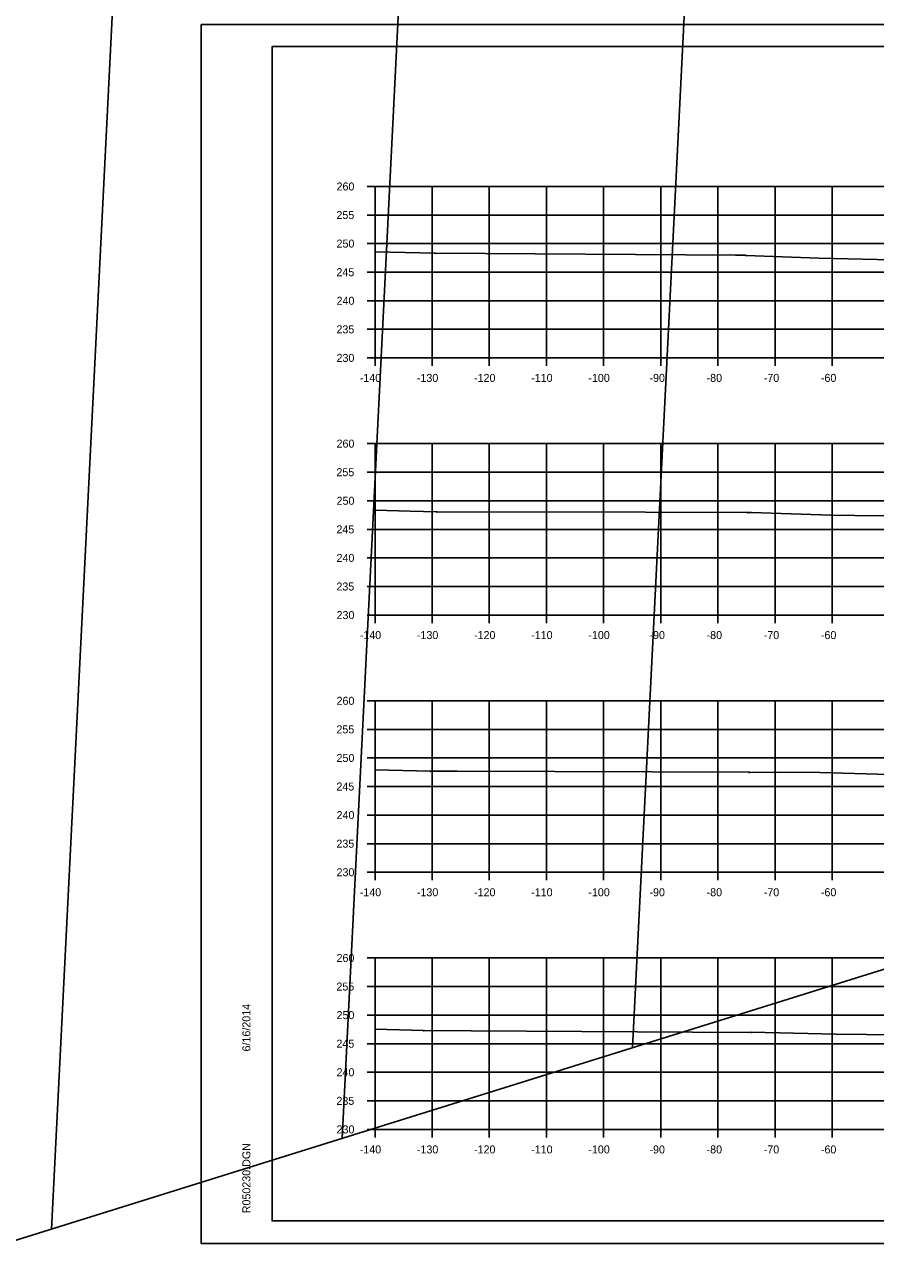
# Model space of a CAD drawing. Extents: x 1300404 to 1323571, y 234004 to 252077.
# Drawn here: x 1315515.9 to 1315664.9, y 242128.5 to 242341.8 of the extents above; entities that cross this region are included whole.
import ezdxf

# ---------------------------------------------------------------- set-up
doc = ezdxf.new("R2010")
doc.units = 0
for name, color, linetype in [('Default', 7, 'Continuous'), ('R_Axis', 7, 'Continuous'), ('R_Axis Annot', 7, 'Continuous'), ('R_Border', 7, 'Continuous'), ('R_Draft', 7, 'Continuous'), ('R_Exist Surface', 7, 'Continuous'), ('R_Floodway', 7, 'Continuous'), ('R_Grid', 7, 'Continuous'), ('R_No Plot', 7, 'Continuous')]:
    doc.layers.add(name, color=color, linetype=linetype)

msp = doc.modelspace()

# ---------------------------------------------------------------- linework, layer by layer
at = {"layer": 'Default'}
for p, q in [((1315559.28, 242337.9), (1315875.46, 242337.9)), ((1315559.28, 242132.44), (1315559.28, 242337.9)), ((1315875.46, 242132.44), (1315559.28, 242132.44))]:
    msp.add_line(p, q, dxfattribs=at)
at = {"layer": 'R_Axis'}
for p, q in [((1315575.88, 242313.44), (1315577.28, 242313.44)), ((1315577.28, 242283.44), (1315577.28, 242313.44)), ((1315575.88, 242308.44), (1315577.28, 242308.44)), ((1315575.88, 242303.44), (1315577.28, 242303.44)), ((1315575.88, 242298.44), (1315577.28, 242298.44)), ((1315575.88, 242293.44), (1315577.28, 242293.44)), ((1315575.88, 242288.44), (1315577.28, 242288.44)), ((1315575.88, 242283.44), (1315577.28, 242283.44)), ((1315577.28, 242283.44), (1315857.28, 242283.44)), ((1315577.28, 242282.04), (1315577.28, 242283.44)), ((1315587.28, 242282.04), (1315587.28, 242283.44)), ((1315597.28, 242282.04), (1315597.28, 242283.44)), ((1315607.28, 242282.04), (1315607.28, 242283.44)), ((1315617.28, 242282.04), (1315617.28, 242283.44)), ((1315627.28, 242282.04), (1315627.28, 242283.44)), ((1315637.28, 242282.04), (1315637.28, 242283.44)), ((1315647.28, 242282.04), (1315647.28, 242283.44)), ((1315657.28, 242282.04), (1315657.28, 242283.44)), ((1315575.88, 242268.44), (1315577.28, 242268.44)), ((1315577.28, 242238.44), (1315577.28, 242268.44)), ((1315575.88, 242263.44), (1315577.28, 242263.44)), ((1315575.88, 242258.44), (1315577.28, 242258.44)), ((1315575.88, 242253.44), (1315577.28, 242253.44)), ((1315575.88, 242248.44), (1315577.28, 242248.44)), ((1315575.88, 242243.44), (1315577.28, 242243.44)), ((1315575.88, 242238.44), (1315577.28, 242238.44)), ((1315577.28, 242238.44), (1315857.28, 242238.44)), ((1315577.28, 242237.04), (1315577.28, 242238.44)), ((1315587.28, 242237.04), (1315587.28, 242238.44)), ((1315597.28, 242237.04), (1315597.28, 242238.44)), ((1315607.28, 242237.04), (1315607.28, 242238.44)), ((1315617.28, 242237.04), (1315617.28, 242238.44)), ((1315627.28, 242237.04), (1315627.28, 242238.44)), ((1315637.28, 242237.04), (1315637.28, 242238.44)), ((1315647.28, 242237.04), (1315647.28, 242238.44)), ((1315657.28, 242237.04), (1315657.28, 242238.44)), ((1315575.88, 242223.44), (1315577.28, 242223.44)), ((1315577.28, 242193.44), (1315577.28, 242223.44)), ((1315575.88, 242218.44), (1315577.28, 242218.44)), ((1315575.88, 242213.44), (1315577.28, 242213.44)), ((1315575.88, 242208.44), (1315577.28, 242208.44)), ((1315575.88, 242203.44), (1315577.28, 242203.44)), ((1315575.88, 242198.44), (1315577.28, 242198.44)), ((1315575.88, 242193.44), (1315577.28, 242193.44)), ((1315577.28, 242193.44), (1315857.28, 242193.44)), ((1315577.28, 242192.04), (1315577.28, 242193.44)), ((1315587.28, 242192.04), (1315587.28, 242193.44)), ((1315597.28, 242192.04), (1315597.28, 242193.44)), ((1315607.28, 242192.04), (1315607.28, 242193.44)), ((1315617.28, 242192.04), (1315617.28, 242193.44)), ((1315627.28, 242192.04), (1315627.28, 242193.44)), ((1315637.28, 242192.04), (1315637.28, 242193.44)), ((1315647.28, 242192.04), (1315647.28, 242193.44)), ((1315657.28, 242192.04), (1315657.28, 242193.44)), ((1315575.88, 242178.44), (1315577.28, 242178.44)), ((1315577.28, 242148.44), (1315577.28, 242178.44)), ((1315575.88, 242173.44), (1315577.28, 242173.44)), ((1315575.88, 242168.44), (1315577.28, 242168.44)), ((1315575.88, 242163.44), (1315577.28, 242163.44)), ((1315575.88, 242158.44), (1315577.28, 242158.44)), ((1315575.88, 242153.44), (1315577.28, 242153.44)), ((1315575.88, 242148.44), (1315577.28, 242148.44)), ((1315577.28, 242148.44), (1315857.28, 242148.44)), ((1315577.28, 242147.04), (1315577.28, 242148.44)), ((1315587.28, 242147.04), (1315587.28, 242148.44)), ((1315597.28, 242147.04), (1315597.28, 242148.44)), ((1315607.28, 242147.04), (1315607.28, 242148.44)), ((1315617.28, 242147.04), (1315617.28, 242148.44)), ((1315627.28, 242147.04), (1315627.28, 242148.44)), ((1315637.28, 242147.04), (1315637.28, 242148.44)), ((1315647.28, 242147.04), (1315647.28, 242148.44)), ((1315657.28, 242147.04), (1315657.28, 242148.44))]:
    msp.add_line(p, q, dxfattribs=at)
at = {"layer": 'R_Border'}
msp.add_line((1315559.28, 242132.44), (1315559.28, 242132.44), dxfattribs=at)
at = {"layer": 'R_Draft'}
for points in [[(1315587.8, 242301.82), (1315587.85, 242301.72), (1315587.75, 242301.72)], [(1315642.14, 242301.44), (1315642.19, 242301.34), (1315642.09, 242301.34)], [(1315588.12, 242256.56), (1315588.17, 242256.46), (1315588.07, 242256.46)], [(1315642.48, 242256.45), (1315642.53, 242256.35), (1315642.43, 242256.35)], [(1315586.94, 242211.19), (1315586.99, 242211.09), (1315586.89, 242211.09)], [(1315642.8, 242210.98), (1315642.85, 242210.88), (1315642.75, 242210.88)], [(1315585.76, 242165.81), (1315585.81, 242165.71), (1315585.71, 242165.71)], [(1315643.12, 242165.48), (1315643.17, 242165.38), (1315643.07, 242165.38)]]:
    msp.add_lwpolyline(points, close=True, dxfattribs=at)
at = {"layer": 'R_Exist Surface'}
for points in [[(1315577.28, 242302.02), (1315587.8, 242301.77), (1315640.35, 242301.4), (1315641.8, 242301.39), (1315642.14, 242301.39), (1315642.17, 242301.38), (1315642.21, 242301.38), (1315654.95, 242300.87), (1315667.74, 242300.57)], [(1315577.28, 242256.78), (1315583.42, 242256.63), (1315588.12, 242256.51), (1315624.6, 242256.44), (1315642.48, 242256.4), (1315642.74, 242256.37), (1315643.14, 242256.36), (1315657.03, 242255.91), (1315661.27, 242255.85), (1315668.7, 242255.8)], [(1315577.28, 242211.38), (1315586.94, 242211.14), (1315591.66, 242211.11), (1315642.8, 242210.93), (1315642.87, 242210.92), (1315642.94, 242210.92), (1315648.16, 242210.98), (1315655.1, 242210.9), (1315667.26, 242210.52)], [(1315577.28, 242165.97), (1315585.76, 242165.76), (1315594.08, 242165.68), (1315642.5, 242165.41), (1315643.12, 242165.43), (1315645.56, 242165.39), (1315657.98, 242165.13), (1315668.59, 242165)]]:
    msp.add_lwpolyline(points, dxfattribs=at)
at = {"layer": 'R_Floodway'}
for p, q in [((1315622.37, 242162.75), (1315664.37, 243001.24)), ((1315571.51, 242146.87), (1315613.29, 242980.93)), ((1315520.65, 242130.98), (1315562.21, 242960.62))]:
    msp.add_line(p, q, dxfattribs=at)
msp.add_lwpolyline([(1317712.51, 244123.58), (1317619.12, 244094.42), (1317572.79, 244038.68), (1317546.01, 243986.8), (1317536.96, 243950.96), (1317518.15, 243864.8), (1317504.76, 243838.86), (1317478.47, 243796.63), (1317454.94, 243761.52), (1317297.11, 243701.73), (1317174.77, 243577.23), (1317137.14, 243501.7), (1317099.26, 243421.34), (1317083.47, 243347.13), (1317140.59, 243085.36), (1317061.58, 242907.87), (1316926.82, 242776.74), (1316838.38, 242701.35), (1316633.63, 242525.36), (1316510.92, 242442.01), (1316282.26, 242368.85), (1315441.7, 242106.33), (1315147.76, 242034.03), (1314832.32, 242016.05)], dxfattribs=at)
at = {"layer": 'R_Grid'}
for p, q in [((1315577.28, 242313.44), (1315857.28, 242313.44)), ((1315577.28, 242283.44), (1315577.28, 242313.44)), ((1315587.28, 242283.44), (1315587.28, 242313.44)), ((1315597.28, 242283.44), (1315597.28, 242313.44)), ((1315607.28, 242283.44), (1315607.28, 242313.44)), ((1315617.28, 242283.44), (1315617.28, 242313.44)), ((1315627.28, 242283.44), (1315627.28, 242313.44)), ((1315637.28, 242283.44), (1315637.28, 242313.44)), ((1315647.28, 242283.44), (1315647.28, 242313.44)), ((1315657.28, 242283.44), (1315657.28, 242313.44)), ((1315577.28, 242308.44), (1315857.28, 242308.44)), ((1315577.28, 242303.44), (1315857.28, 242303.44)), ((1315577.28, 242298.44), (1315857.28, 242298.44)), ((1315577.28, 242293.44), (1315857.28, 242293.44)), ((1315577.28, 242288.44), (1315857.28, 242288.44)), ((1315577.28, 242283.44), (1315857.28, 242283.44)), ((1315577.28, 242268.44), (1315857.28, 242268.44)), ((1315577.28, 242238.44), (1315577.28, 242268.44)), ((1315587.28, 242238.44), (1315587.28, 242268.44)), ((1315597.28, 242238.44), (1315597.28, 242268.44)), ((1315607.28, 242238.44), (1315607.28, 242268.44)), ((1315617.28, 242238.44), (1315617.28, 242268.44)), ((1315627.28, 242238.44), (1315627.28, 242268.44)), ((1315637.28, 242238.44), (1315637.28, 242268.44)), ((1315647.28, 242238.44), (1315647.28, 242268.44)), ((1315657.28, 242238.44), (1315657.28, 242268.44)), ((1315577.28, 242263.44), (1315857.28, 242263.44)), ((1315577.28, 242258.44), (1315857.28, 242258.44)), ((1315577.28, 242253.44), (1315857.28, 242253.44)), ((1315577.28, 242248.44), (1315857.28, 242248.44)), ((1315577.28, 242243.44), (1315857.28, 242243.44)), ((1315577.28, 242238.44), (1315857.28, 242238.44)), ((1315577.28, 242223.44), (1315857.28, 242223.44)), ((1315577.28, 242193.44), (1315577.28, 242223.44)), ((1315587.28, 242193.44), (1315587.28, 242223.44)), ((1315597.28, 242193.44), (1315597.28, 242223.44)), ((1315607.28, 242193.44), (1315607.28, 242223.44)), ((1315617.28, 242193.44), (1315617.28, 242223.44)), ((1315627.28, 242193.44), (1315627.28, 242223.44)), ((1315637.28, 242193.44), (1315637.28, 242223.44)), ((1315647.28, 242193.44), (1315647.28, 242223.44)), ((1315657.28, 242193.44), (1315657.28, 242223.44)), ((1315577.28, 242218.44), (1315857.28, 242218.44)), ((1315577.28, 242213.44), (1315857.28, 242213.44)), ((1315577.28, 242208.44), (1315857.28, 242208.44)), ((1315577.28, 242203.44), (1315857.28, 242203.44)), ((1315577.28, 242198.44), (1315857.28, 242198.44)), ((1315577.28, 242193.44), (1315857.28, 242193.44)), ((1315577.28, 242178.44), (1315857.28, 242178.44)), ((1315577.28, 242148.44), (1315577.28, 242178.44)), ((1315587.28, 242148.44), (1315587.28, 242178.44)), ((1315597.28, 242148.44), (1315597.28, 242178.44)), ((1315607.28, 242148.44), (1315607.28, 242178.44)), ((1315617.28, 242148.44), (1315617.28, 242178.44)), ((1315627.28, 242148.44), (1315627.28, 242178.44)), ((1315637.28, 242148.44), (1315637.28, 242178.44)), ((1315647.28, 242148.44), (1315647.28, 242178.44)), ((1315657.28, 242148.44), (1315657.28, 242178.44)), ((1315577.28, 242173.44), (1315857.28, 242173.44)), ((1315577.28, 242168.44), (1315857.28, 242168.44)), ((1315577.28, 242163.44), (1315857.28, 242163.44)), ((1315577.28, 242158.44), (1315857.28, 242158.44)), ((1315577.28, 242153.44), (1315857.28, 242153.44)), ((1315577.28, 242148.44), (1315857.28, 242148.44))]:
    msp.add_line(p, q, dxfattribs=at)
at = {"layer": 'R_No Plot'}
for p, q in [((1315546.87, 242341.8), (1315880.21, 242341.8)), ((1315546.87, 242128.46), (1315880.21, 242128.46))]:
    msp.add_line(p, q, dxfattribs=at)
for points in [[(1315546.87, 242341.8), (1315880.21, 242341.8), (1315880.21, 242128.46), (1315546.87, 242128.46)], [(1315793.2, 242337.9), (1315793.2, 242328.02), (1315828.93, 242328.02), (1315828.93, 242325.1), (1315852.13, 242325.1), (1315852.13, 242302.98), (1315875.46, 242302.98), (1315875.46, 242132.44), (1315559.28, 242132.44), (1315559.28, 242337.9)]]:
    msp.add_lwpolyline(points, close=True, dxfattribs=at)

# ---------------------------------------------------------------- texts
at = {"layer": 'R_Axis'}
for p in [(1315577.28, 242283.44), (1315577.28, 242238.44), (1315577.28, 242193.44), (1315577.28, 242148.44)]:
    msp.add_text('-', height=0.0001, dxfattribs=at).set_placement(p)
at = {"layer": 'R_Axis Annot'}
for s, p in [('260', (1315570.55, 242312.74)), ('255', (1315570.53, 242307.74)), ('250', (1315570.55, 242302.74)), ('245', (1315570.53, 242297.74)), ('240', (1315570.55, 242292.74)), ('235', (1315570.53, 242287.74)), ('230', (1315570.55, 242282.74)), ('-140', (1315574.61, 242279.24)), ('-130', (1315584.61, 242279.24)), ('-120', (1315594.61, 242279.24)), ('-110', (1315604.61, 242279.24)), ('-100', (1315614.61, 242279.24)), ('-90', (1315625.31, 242279.24)), ('-80', (1315635.31, 242279.24)), ('-70', (1315645.31, 242279.24)), ('-60', (1315655.31, 242279.24)), ('260', (1315570.55, 242267.74)), ('255', (1315570.53, 242262.74)), ('250', (1315570.55, 242257.74)), ('245', (1315570.53, 242252.74)), ('240', (1315570.55, 242247.74)), ('235', (1315570.53, 242242.74)), ('230', (1315570.55, 242237.74)), ('-140', (1315574.61, 242234.24)), ('-130', (1315584.61, 242234.24)), ('-120', (1315594.61, 242234.24)), ('-110', (1315604.61, 242234.24)), ('-100', (1315614.61, 242234.24)), ('-90', (1315625.31, 242234.24)), ('-80', (1315635.31, 242234.24)), ('-70', (1315645.31, 242234.24)), ('-60', (1315655.31, 242234.24)), ('260', (1315570.55, 242222.74)), ('255', (1315570.53, 242217.74)), ('250', (1315570.55, 242212.74)), ('245', (1315570.53, 242207.74)), ('240', (1315570.55, 242202.74)), ('235', (1315570.53, 242197.74)), ('230', (1315570.55, 242192.74)), ('-140', (1315574.61, 242189.24)), ('-130', (1315584.61, 242189.24)), ('-120', (1315594.61, 242189.24)), ('-110', (1315604.61, 242189.24)), ('-100', (1315614.61, 242189.24)), ('-90', (1315625.31, 242189.24)), ('-80', (1315635.31, 242189.24)), ('-70', (1315645.31, 242189.24)), ('-60', (1315655.31, 242189.24)), ('260', (1315570.55, 242177.74)), ('255', (1315570.53, 242172.74)), ('250', (1315570.55, 242167.74)), ('245', (1315570.53, 242162.74)), ('240', (1315570.55, 242157.74)), ('235', (1315570.53, 242152.74)), ('230', (1315570.55, 242147.74)), ('-140', (1315574.61, 242144.24)), ('-130', (1315584.61, 242144.24)), ('-120', (1315594.61, 242144.24)), ('-110', (1315604.61, 242144.24)), ('-100', (1315614.61, 242144.24)), ('-90', (1315625.31, 242144.24)), ('-80', (1315635.31, 242144.24)), ('-70', (1315645.31, 242144.24)), ('-60', (1315655.31, 242144.24))]:
    msp.add_text(s, height=1.4, dxfattribs=at).set_placement(p)
at = {"layer": 'R_Border'}
for s, p in [('6/16/2014', (1315555.47, 242162.08)), ('R050230.DGN', (1315555.47, 242133.77))]:
    msp.add_text(s, height=1.4, rotation=90, dxfattribs=at).set_placement(p)

doc.saveas('drawing.dxf')
